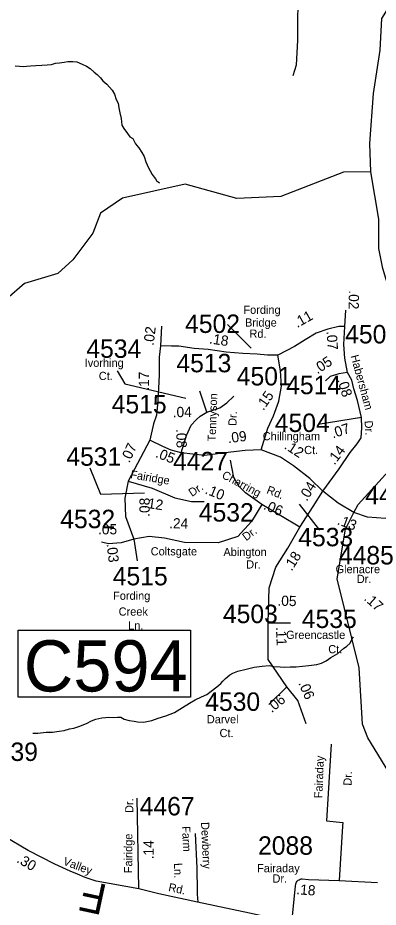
# Model space of a CAD drawing. Extents: x 1551653 to 1702041, y 811336 to 920032.
# Drawn here: x 1672294 to 1675177, y 877714 to 884840 of the extents above; entities that cross this region are included whole.
import ezdxf

# ---------------------------------------------------------------- set-up
doc = ezdxf.new("R2010")
doc.units = 0
for name, color, linetype in [('Old_Level_10', 7, 'Continuous'), ('Old_Level_11', 7, 'Continuous'), ('Old_Level_17', 7, 'Continuous'), ('Old_Level_22', 7, 'Continuous'), ('Old_Level_31', 7, 'Continuous'), ('Old_Level_32', 7, 'Continuous'), ('Old_Level_35', 7, 'Continuous'), ('Old_Level_50', 7, 'Continuous'), ('Old_Level_59', 7, 'Continuous'), ('Old_Level_62', 7, 'Continuous'), ('Old_Level_8', 7, 'Continuous')]:
    doc.layers.add(name, color=color, linetype=linetype)

msp = doc.modelspace()

# ---------------------------------------------------------------- linework, layer by layer
at = {"layer": 'Old_Level_11'}
for p, q in [((1673972.699, 882381.239), (1674159.605, 882192.52)), ((1674710.644, 880735.968), (1674547.906, 880942.827))]:
    msp.add_line(p, q, dxfattribs=at)
for points in [[(1673088.509, 882011.964), (1673150.086, 881906.334), (1673638.299, 881791.902)], [(1672869.133, 881235.435), (1672957.1, 881024.176), (1673308.966, 881032.978)]]:
    msp.add_lwpolyline(points, dxfattribs=at)
at = {"layer": 'Old_Level_17'}
msp.add_line((1674713.291, 877946.493), (1674713.291, 877946.493), dxfattribs=at)
at = {"layer": 'Old_Level_31'}
msp.add_line((1674981.212, 880877.15), (1674981.212, 880877.15), dxfattribs=at)
msp.add_lwpolyline([(1672297.029, 879934.51), (1673675.471, 879934.51), (1673675.471, 879397.427), (1672297.029, 879397.427), (1672297.029, 879934.51)], dxfattribs=at)
at = {"layer": 'Old_Level_32'}
for p, q in [((1674911.225, 882365.842), (1674917.338, 882497.372)), ((1673444.235, 882368.9), (1673435.067, 882212.898)), ((1673805.4, 881679.242), (1673749.116, 881849.301)), ((1675042.024, 881637.32), (1674697.388, 881580.263)), ((1673350.919, 881456.345), (1673177.089, 881127.687)), ((1674550.57, 880759.088), (1674246.434, 880940.359)), ((1673221.255, 880663.323), (1673248.593, 880488.892)), ((1674296.899, 879992.812), (1674474.161, 879992.812)), ((1674446.654, 879478.924), (1674303.012, 879338.217)), ((1673261.793, 877862.386), (1673249.361, 878588.171))]:
    msp.add_line(p, q, dxfattribs=at)
for points in [[(1674911.225, 882365.842), (1674862.326, 882365.842), (1674773.695, 882344.429), (1674682.008, 882313.84), (1674593.378, 882258.781), (1674507.803, 882206.781), (1674373.329, 882136.427)], [(1674932.619, 881998.779), (1674910.145, 882113.78), (1674902.723, 882221.806), (1674911.225, 882365.842)], [(1673435.067, 882212.898), (1673425.897, 882121.133), (1673425.897, 881980.426), (1673419.785, 881870.307), (1673411.755, 881741.733), (1673404.332, 881655.311), (1673379.616, 881586.481), (1673350.919, 881456.345)], [(1674373.329, 882136.427), (1674290.81, 882136.427), (1674208.292, 882145.603), (1674094.447, 882151.396), (1673961.985, 882160.26), (1673815.82, 882182.422), (1673704.014, 882191.487), (1673581.766, 882209.84), (1673523.697, 882209.84), (1673435.067, 882212.898)], [(1674239.6, 881378.144), (1674294.276, 881552.574), (1674338.7, 881651.76), (1674383.125, 881768.047), (1674403.628, 881887.754), (1674395.893, 882012.31), (1674373.329, 882136.427)], [(1674932.619, 881998.779), (1674862.326, 881986.544), (1674792.032, 881965.131), (1674756.133, 881930.136)], [(1675042.024, 881637.32), (1675012.422, 881773.727), (1674982.735, 881867.351), (1674967.123, 881937.532), (1674932.619, 881998.779)], [(1673805.4, 881679.242), (1673909.444, 881715.143), (1673965.727, 881754.47), (1674020.95, 881807.614)], [(1673601.543, 881353.247), (1673644.021, 881493.546), (1673681.15, 881575.08), (1673720.443, 881619.721), (1673753.364, 881648.418), (1673805.4, 881679.242)], [(1674735.102, 881046.385), (1674865.819, 881224.956), (1674953.047, 881356.024), (1675008.338, 881427.248), (1675039.433, 881473.931), (1675047.207, 881554.328), (1675042.024, 881637.32)], [(1673601.543, 881353.247), (1673520.833, 881375.567), (1673453.93, 881405.328), (1673350.919, 881456.345)], [(1674239.6, 881378.144), (1674114.159, 881374.19), (1673997.841, 881360.494), (1673788.009, 881333.67), (1673601.543, 881353.247)], [(1674735.102, 881046.385), (1674629.168, 881148.991), (1674499.311, 881251.597), (1674396.794, 881320), (1674239.6, 881378.144)], [(1674246.434, 880940.359), (1674116.578, 881032.704), (1674061.902, 881087.427), (1674020.895, 881155.831), (1673995.561, 881296.579)], [(1673177.089, 881127.687), (1673149.492, 880991.662), (1673156.327, 880844.593), (1673221.255, 880663.323)], [(1673177.089, 881127.687), (1673368.197, 881070.327), (1673549.313, 880995.082), (1673682.586, 880964.3), (1673785.104, 880964.3)], [(1674550.57, 880759.088), (1674656.506, 880923.258), (1674735.102, 881046.385)], [(1675408.796, 880831.876), (1675234.024, 880827.492), (1675090.498, 880837.752), (1674981.212, 880877.15), (1674857.055, 880950.451), (1674735.102, 881046.385)], [(1674246.434, 880940.359), (1674164.42, 880803.551), (1674055.067, 880683.844), (1673897.873, 880632.54), (1673627.909, 880635.961), (1673467.297, 880670.163), (1673344.276, 880683.844), (1673221.255, 880663.323)], [(1674296.899, 879992.812), (1674304.528, 880273.42), (1674359.203, 880437.589), (1674454.887, 880591.499), (1674550.57, 880759.088)], [(1673221.255, 880663.323), (1673122.154, 880632.54), (1673019.636, 880625.701), (1672964.96, 880639.381)], [(1674446.654, 879478.924), (1674296.899, 879699.161), (1674296.899, 879992.812)], [(1674600.832, 879182.22), (1674534.353, 879369.947), (1674446.654, 879478.924)], [(1673261.793, 877862.386), (1672919.861, 877923.49), (1672833.799, 877953.478), (1672771.749, 877980.094), (1672714.131, 878002.273), (1672590.032, 878059.941), (1672376.656, 878168.743), (1672187.257, 878280.344), (1672128.485, 878309.703), (1672077.755, 878335.045), (1671993.956, 878379.445), (1671876.459, 878450.3), (1671787.817, 878494.658), (1671668.149, 878556.761)], [(1674486.766, 877592.019), (1674514.45, 877882.346), (1674518.751, 877902.346), (1674522.652, 877914.344), (1674529.352, 877923.445), (1674536.353, 877930.144), (1674544.65, 877934.944), (1674552.951, 877938.044), (1674560.851, 877940.544), (1674567.452, 877941.644), (1674620.552, 877935.646), (1674864.902, 877927.271), (1675172.464, 877912.926)], [(1674486.766, 877592.019), (1674147.154, 877666.855), (1673731.95, 877755.455), (1673421.396, 877822.466), (1673261.793, 877862.386)]]:
    msp.add_lwpolyline(points, dxfattribs=at)
at = {"layer": 'Old_Level_35'}
for points in [[(1674549.458, 885867.242), (1674537.094, 885537.642), (1674534.217, 885105.25), (1674531.458, 884659.553), (1674519.81, 884459.948), (1674493.744, 884373.373)], [(1674799.85, 879021.241), (1674763.114, 878406.72), (1674894.914, 878392.85), (1674891.552, 878364.143), (1674864.902, 877927.271)], [(1673713.152, 878304.044), (1673725.252, 878027.746), (1673728.054, 877843.543), (1673727.854, 877817.644), (1673735.401, 877754.753)]]:
    msp.add_lwpolyline(points, dxfattribs=at)
at = {"layer": 'Old_Level_50'}
msp.add_line((1674955.447, 880859.296), (1674955.447, 880859.296), dxfattribs=at)
at = {"layer": 'Old_Level_59'}
for points in [[(1675117.27, 883604.874), (1675108.937, 883831.743), (1675140.495, 884234.309), (1675192.168, 884579.318), (1675205.496, 884833.779), (1675383.481, 885122.287), (1675495.026, 885445.594), (1675713.896, 885713.332), (1675908.447, 885948.617), (1676200.274, 886183.902), (1676248.912, 886370.506), (1676574.526, 886562.06), (1676707.935, 886717.893), (1676845.964, 886823.914)], [(1675117.27, 883604.874), (1674900.481, 883602.441), (1674397.488, 883409.077), (1674047.464, 883393.185), (1673632.542, 883506.682), (1673130.471, 883395.441), (1672954.537, 883274.358), (1672894.457, 883114.725), (1672733.491, 882901.368), (1672615.483, 882792.178), (1672348.505, 882712.207), (1672062.458, 882465.222)], [(1675463.554, 877783.986), (1675439.563, 877859.957), (1675300.424, 878036.593), (1675286.948, 878137.755), (1675387.582, 878451.84), (1675380.508, 878602.964), (1675093.538, 879071.713), (1675052.527, 879180.903), (1675024.538, 879631.095), (1674848.5, 880343.753), (1674916.665, 880742.848), (1674981.212, 880877.15), (1675016.882, 880941.752), (1675401.526, 881363.272), (1675461.504, 881480.254), (1675587.023, 881700.472), (1675599.813, 881920.208), (1675474.053, 882278.611), (1675313.558, 882504.079), (1675213.066, 882832.214), (1675181.819, 882990.673), (1675181.819, 883226.276), (1675117.27, 883604.874)]]:
    msp.add_lwpolyline(points, dxfattribs=at)
at = {"layer": 'Old_Level_62'}
for points in [[(1672272.739, 884455.048), (1672308.725, 884452.587), (1672336.612, 884450.331), (1672364.704, 884452.074), (1672396.693, 884453.715), (1672438.728, 884457.201), (1672486.813, 884460.789), (1672528.849, 884462.327), (1672562.887, 884465.915), (1672595.08, 884475.655), (1672627.069, 884479.244), (1672665.106, 884484.883), (1672695.248, 884488.574), (1672733.286, 884488.163), (1672767.222, 884485.703), (1672809.155, 884469.299), (1672844.834, 884450.946), (1672872.721, 884432.594), (1672904.402, 884404.297), (1672928.29, 884386.048), (1672955.972, 884359.698), (1672975.76, 884335.502), (1673007.338, 884307.102), (1673027.125, 884282.906), (1673048.861, 884258.71), (1673068.648, 884226.414), (1673080.131, 884184.276), (1673095.818, 884156.082), (1673103.405, 884118.044), (1673110.992, 884077.957), (1673120.526, 884031.82), (1673125.96, 883979.737), (1673141.647, 883951.542), (1673171.277, 883913.197), (1673190.962, 883886.951), (1673214.85, 883872.7), (1673236.381, 883830.459), (1673262.012, 883798.163), (1673287.644, 883759.921), (1673305.381, 883727.728), (1673318.914, 883685.59), (1673338.394, 883637.402), (1673354.081, 883613.206), (1673369.767, 883582.961), (1673385.659, 883562.763), (1673395.399, 883548.615), (1673405.241, 883530.57), (1673417.237, 883524.419), (1673427.079, 883518.37)], [(1672413.609, 879109.34), (1672453.595, 879109.032), (1672521.569, 879116.209), (1672571.705, 879117.644), (1672623.89, 879125.129), (1672665.823, 879128.717), (1672708.167, 879144.199), (1672742.103, 879149.838), (1672782.293, 879161.525), (1672844.526, 879184.799), (1672884.819, 879208.38), (1672918.96, 879220.068), (1672967.148, 879231.551), (1672997.085, 879233.191), (1673023.127, 879236.985), (1673061.164, 879234.524), (1673091.101, 879236.164), (1673117.246, 879235.959), (1673145.03, 879219.658), (1673185.015, 879211.148), (1673224.898, 879204.791), (1673252.888, 879198.435), (1673300.87, 879195.974), (1673365.051, 879209.2), (1673417.237, 879228.68), (1673477.522, 879248.057), (1673547.752, 879275.329), (1673612.241, 879314.597), (1673668.631, 879350.071), (1673712.922, 879375.6), (1673763.262, 879399.078), (1673805.4, 879418.661), (1673839.747, 879444.292), (1673886.088, 879479.766), (1673918.384, 879505.398), (1673934.686, 879525.288), (1673954.883, 879547.023), (1673991.178, 879574.705), (1674013.221, 879588.444), (1674055.461, 879605.976), (1674119.745, 879621.355), (1674185.875, 879636.631), (1674250.056, 879645.961), (1674304.19, 879651.395), (1674342.022, 879642.988), (1674392.054, 879640.425), (1674429.989, 879637.964), (1674472.025, 879639.604), (1674522.057, 879638.989), (1674570.142, 879646.474), (1674622.123, 879649.96), (1674686.407, 879659.289), (1674722.393, 879668.927), (1674760.636, 879688.509), (1674798.98, 879714.141), (1674855.37, 879747.462), (1674899.763, 879787.037), (1674926.01, 879806.824), (1674952.257, 879830.508), (1674966.61, 879860.343), (1674978.811, 879880.233)]]:
    msp.add_lwpolyline(points, dxfattribs=at)

# ---------------------------------------------------------------- texts
at = {"layer": 'Old_Level_10'}
for s, rotation, p in [('Fairaday', 87.7712972, (1674729.882, 878586.06)), ('Dr.', 87.7712972, (1674963.347, 878686.802)), ('Dewberry', 272.5075028, (1673759.782, 878395.345)), ('Farm', 272.5075028, (1673607.651, 878362.304)), ('Ln.', 270.8714361, (1673543.68, 878068.663))]:
    msp.add_text(s, height=65.6167, rotation=rotation, dxfattribs=at).set_placement(p)
at = {"layer": 'Old_Level_11'}
for s, height, p in [('Fording', 65.6167, (1674098.868, 882467.789)), ('Bridge', 65.6167, (1674111.96, 882365.749)), ('Rd.', 65.6167, (1674147.272, 882276.121)), ('Ivorhing', 65.6167, (1672829.444, 882043.175)), ('Ct.', 65.6167, (1672942.126, 881937.544)), ('Chillingham', 65.61666, (1674253.873, 881455.088)), ('Ct.', 65.6167, (1674584.507, 881344.224)), ('Coltsgate', 65.6167, (1673357.384, 880532.646)), ('Abington', 65.6167, (1673939.085, 880527.281)), ('Dr.', 65.6167, (1674121.107, 880427.683)), ('Glenacre', 65.6167, (1674836.005, 880390.107)), ('Dr.', 65.6167, (1675005.82, 880311.509)), ('Fording', 65.6167, (1673056.555, 880176.934)), ('Creek', 65.6167, (1673100.946, 880050.218)), ('Ln.', 65.6167, (1673176.872, 879938.41)), ('Greencastle', 65.61666, (1674440.404, 879863.79)), ('Ct.', 65.6167, (1674777.4, 879748.722)), ('Darvel', 65.6167, (1673806.318, 879187.702)), ('Ct.', 65.6167, (1673907.717, 879077.035)), ('Fairaday', 65.6167, (1674208.066, 877994.573)), ('Dr.', 65.6167, (1674331.445, 877911.292))]:
    msp.add_text(s, height=height, dxfattribs=at).set_placement(p)
for s, rotation, p in [('Habersham', 285.2332417, (1674955.425, 882130.083)), ('Tennyson', 88.0322333, (1673877.069, 881444.551)), ('Dr.', 88.0322333, (1674042.857, 881569.534)), ('Dr.', 273.9185472, (1675067.113, 881610.811)), ('Fairidge', 350.5316139, (1673191.07, 881151.027)), ('Charring', 331.9092861, (1673920.583, 881156.4)), ('Dr.', 33.707325, (1673687.192, 881000.698)), ('Rd.', 338.1855111, (1674278.774, 881032.548)), ('Dr.', 36.8884833, (1674120.407, 880645.482)), ('Dr.', 89.6871583, (1673218.63, 878468.974)), ('Fairidge', 89.6871583, (1673208.943, 877986.978)), ('Valley', 339.3413472, (1672650.589, 878057.086)), ('Rd.', 347.544325, (1673494.78, 877845.051))]:
    msp.add_text(s, height=65.6167, rotation=rotation, dxfattribs=at).set_placement(p)
at = {"layer": 'Old_Level_17'}
for s, rotation, p in [('.02', 268.9432639, (1674942.369, 882656.889)), ('.11', 29.3266611, (1674529.332, 882353.394)), ('.02', 83.2289917, (1673380.253, 882210.141)), ('.07', 273.9303917, (1674763.713, 882327.788)), ('.18', 351.3786194, (1673822.12, 882231.327)), ('.05', 32.8980694, (1674689.888, 881982.574)), ('.17', 90, (1673343.772, 881852.778)), ('.08', 287.5936472, (1674847.856, 881939.015)), ('.15', 55.0046528, (1674258.708, 881688.497)), ('.04', 1.3028139, (1673534.434, 881639.156)), ('.08', 271.5146444, (1673560.682, 881544.012)), ('.09', 7.3720278, (1673977.75, 881431.016)), ('.07', 18.2964722, (1674814.257, 881469.038)), ('.07', 65.5177472, (1673186.583, 881268.895)), ('.05', 338.7788639, (1673389.691, 881321.836)), ('.12', 327.2542667, (1674418.743, 881392.339)), ('.14', 52.9038194, (1674827.201, 881252.63)), ('.04', 58.9544556, (1674606.264, 880961.532)), ('.10', 337.8996111, (1673785.904, 881030.285)), ('.08', 90, (1673349.283, 880842.069)), ('.12', 351.513075, (1673299.756, 880916.514)), ('.06', 336.7873889, (1674253.112, 880905.738)), ('.24', 358.6034333, (1673503.97, 880750.22)), ('.13', 339.317175, (1674843.478, 880783.994)), ('.03', 276.6279, (1673004.769, 880623.584)), ('.18', 57.7778972, (1674484.699, 880402.031)), ('.05', 358.511075, (1674370.087, 880129.767)), ('.17', 317.9352611, (1675057.403, 880180.407)), ('.11', 272.6008611, (1674358.366, 879958.617)), ('.06', 293.4835861, (1674536.424, 879509.663)), ('.06', 38.8515333, (1674324.23, 879268.709)), ('.14', 89.6871583, (1673380.713, 878097.755)), ('.30', 329.4774194, (1672279.527, 878078.238)), ('.18', 355.5890417, (1674519.997, 877818.736))]:
    msp.add_text(s, height=82.0208, rotation=rotation, dxfattribs=at).set_placement(p)
msp.add_text('.05', height=82.0208, dxfattribs=at).set_placement((1672936.118, 880701.191))
at = {"layer": 'Old_Level_22'}
msp.add_text('F', height=246.062, rotation=167.8965444, dxfattribs=at).set_placement((1673020.295, 877890.788))
at = {"layer": 'Old_Level_31'}
msp.add_text('C594', height=410.1042, dxfattribs=at).set_placement((1672342.109, 879442.623))
at = {"layer": 'Old_Level_8'}
for s, p in [('4502', (1673632.565, 882314.935)), ('4503', (1674912.796, 882230.941)), ('4534', (1672842.587, 882115.198)), ('4513', (1673562.919, 881999.743)), ('4501', (1674045.776, 881894.262)), ('4514', (1674440.963, 881824.219)), ('4515', (1673045.453, 881671.136)), ('4504', (1674349.982, 881521.444)), ('4531', (1672682.619, 881250.645)), ('4427', (1673535.531, 881214.259)), ('4427', (1675073.324, 880942.33)), ('4532', (1673742.18, 880803.625)), ('4532', (1672633.802, 880750.81)), ('4533', (1674537.429, 880605.935)), ('4485', (1674862.427, 880460.155)), ('4515', (1673053.885, 880293.081)), ('4503', (1673934.977, 879990.261)), ('4535', (1674566.019, 879951.184)), ('4530', (1673793.459, 879287.404)), ('2139', (1672016.296, 878886.081)), ('4467', (1673269.366, 878449.986)), ('2088', (1674215.946, 878134.798))]:
    msp.add_text(s, height=147.6375, dxfattribs=at).set_placement(p)

doc.saveas('drawing.dxf')
